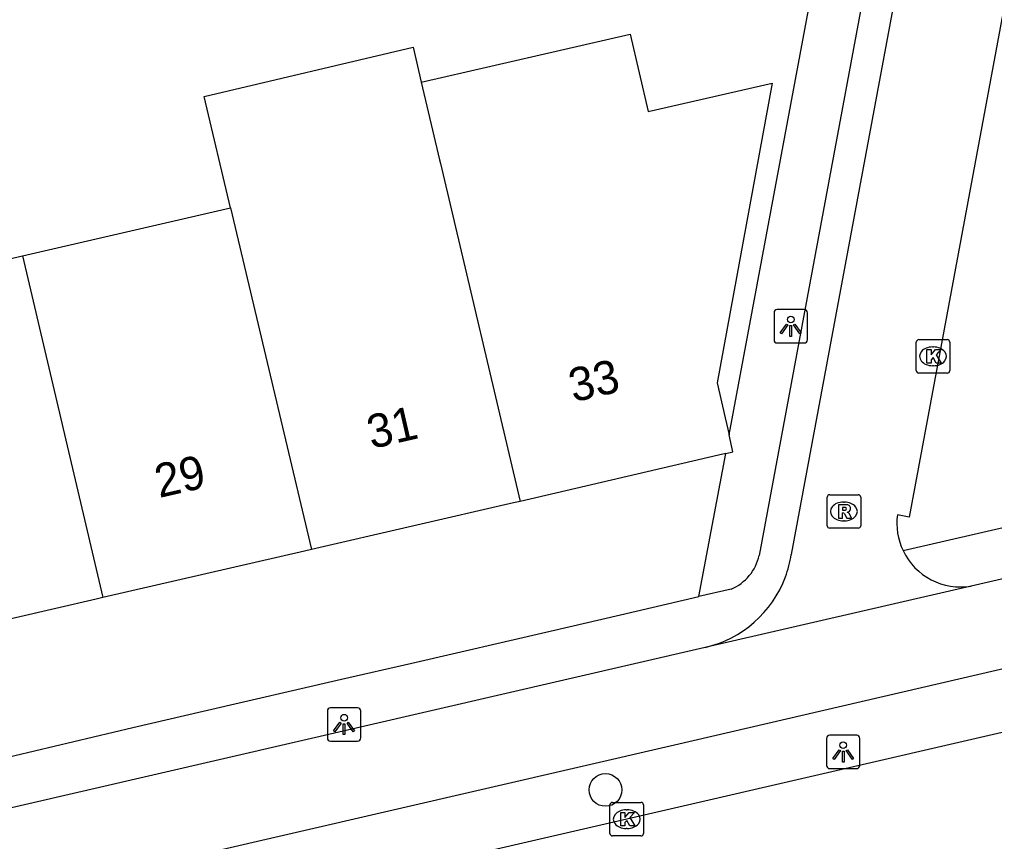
# Model space of a CAD drawing. Extents: x 156414 to 157775, y 382335 to 383765.
# Drawn here: x 156766.78 to 156795.93, y 382955.94 to 382980.51 of the extents above; entities that cross this region are included whole.
import ezdxf

# ---------------------------------------------------------------- set-up
doc = ezdxf.new("R2010")
doc.units = 0
for name, color, linetype in [('IMGEO_Berm_groen', 7, 'Continuous'), ('IMGEO_Boom', 7, 'Continuous'), ('IMGEO_Fietspad_gesloten', 7, 'Continuous'), ('IMGEO_Kolk', 7, 'Continuous'), ('IMGEO_Lichtpunt', 7, 'Continuous'), ('IMGEO_OVBaan_gesloten', 7, 'Continuous'), ('IMGEO_Pand', 7, 'Continuous'), ('IMGEO_Pand_nummerreeks', 7, 'Continuous'), ('IMGEO_Rioolput', 7, 'Continuous'), ('IMGEO_Voetpad_open', 7, 'Continuous')]:
    doc.layers.add(name, color=color, linetype=linetype)

msp = doc.modelspace()

# ---------------------------------------------------------------- linework, layer by layer
at = {"layer": 'IMGEO_Berm_groen'}
for points in [[(156787.996, 382968.096), (156791.514, 382986.94)], [(156787.092, 382963.261), (156787.897, 382967.537)]]:
    msp.add_lwpolyline(points, dxfattribs=at)
at = {"layer": 'IMGEO_Boom'}
msp.add_circle((156784.296, 382957.481), 0.489, dxfattribs=at)
at = {"layer": 'IMGEO_Fietspad_gesloten'}
for points in [[(156795.384, 382994.271), (156789.851, 382964.514)], [(156798.32, 382992.22), (156794.216, 382970.128), (156793.38, 382965.631), (156793.023, 382965.706)], [(156842.01, 382974.354), (156795.232, 382963.573)], [(156795.232, 382963.573), (156787.319, 382961.747), (156787.276, 382961.74)], [(156695.578, 382937.817), (156729.465, 382945.688), (156786.356, 382958.829), (156798.767, 382961.709), (156800.631, 382962.152)], [(156787.276, 382961.74), (156750.276, 382953.189), (156677.395, 382936.335)]]:
    msp.add_lwpolyline(points, dxfattribs=at)
for centre, radius, start, end in [((156794.936, 382965.46), 1.929, 172.6679, 205.3542), ((156786.471, 382965.038), 3.42, 339.6083, 351.1918), ((156794.916, 382965.455), 1.908, 205.4795, 279.5398), ((156786.515, 382965.03), 3.377, 283.0318, 339.4784)]:
    msp.add_arc(centre, radius, start, end, dxfattribs=at)
at = {"layer": 'IMGEO_Kolk'}
for p, q in [((156793.587, 382970.014), (156793.587, 382970.866)), ((156793.662, 382970.94), (156794.514, 382970.94)), ((156794.588, 382970.866), (156794.588, 382970.014)), ((156794.075, 382970.72), (156794.1, 382970.72)), ((156794.098, 382970.16), (156794.073, 382970.16)), ((156794.514, 382969.94), (156793.662, 382969.94)), ((156784.431, 382956.182), (156784.431, 382957.034)), ((156784.506, 382957.108), (156785.358, 382957.108)), ((156784.919, 382956.888), (156784.944, 382956.888)), ((156785.432, 382957.034), (156785.432, 382956.182)), ((156784.942, 382956.328), (156784.917, 382956.328)), ((156785.358, 382956.108), (156784.506, 382956.108))]:
    msp.add_line(p, q, dxfattribs=at)
for points in [[(156793.587, 382970.014), (156793.587, 382970.866)], [(156793.662, 382970.94), (156794.514, 382970.94)], [(156794.588, 382970.866), (156794.588, 382970.014)], [(156793.908, 382970.64), (156794.031, 382970.64), (156794.031, 382970.489), (156794.161, 382970.64), (156794.325, 382970.64), (156794.179, 382970.489), (156794.332, 382970.24), (156794.18, 382970.24), (156794.095, 382970.404), (156794.031, 382970.337), (156794.031, 382970.24), (156793.908, 382970.24), (156793.908, 382970.64)], [(156794.514, 382969.94), (156793.662, 382969.94)], [(156784.431, 382956.182), (156784.431, 382957.034)], [(156784.506, 382957.108), (156785.358, 382957.108)], [(156785.432, 382957.034), (156785.432, 382956.182)], [(156784.752, 382956.808), (156784.875, 382956.808), (156784.875, 382956.657), (156785.005, 382956.808), (156785.169, 382956.808), (156785.023, 382956.657), (156785.176, 382956.408), (156785.024, 382956.408), (156784.939, 382956.572), (156784.875, 382956.505), (156784.875, 382956.408), (156784.752, 382956.408), (156784.752, 382956.808)], [(156785.358, 382956.108), (156784.506, 382956.108)]]:
    msp.add_lwpolyline(points, dxfattribs=at)
for centre, start, end in [((156793.664, 382970.864), 91.552, 178.448), ((156793.664, 382970.864), 91.552, 178.448), ((156794.512, 382970.864), 1.552, 88.448), ((156794.512, 382970.864), 1.552, 88.448), ((156793.664, 382970.016), 181.552, 268.448), ((156793.664, 382970.016), 181.552, 268.448), ((156794.512, 382970.016), 271.552, 358.448), ((156794.512, 382970.016), 271.552, 358.448), ((156784.508, 382957.032), 91.552, 178.448), ((156784.508, 382957.032), 91.552, 178.448), ((156785.356, 382957.032), 1.552, 88.448), ((156785.356, 382957.032), 1.552, 88.448), ((156784.508, 382956.184), 181.552, 268.448), ((156784.508, 382956.184), 181.552, 268.448), ((156785.356, 382956.184), 271.552, 358.448), ((156785.356, 382956.184), 271.552, 358.448)]:
    msp.add_arc(centre, 0.0765, start, end, dxfattribs=at)
for centre, major_axis, ratio, start_param, end_param in [((156794.074, 382970.44), (-0.387, 0.002), 0.722429, 4.712389, 7.853982), ((156794.099, 382970.44), (-0.39, 0.002), 0.717154, 1.570796, 4.712389), ((156784.918, 382956.608), (-0.387, 0.002), 0.722429, 4.712389, 7.853982), ((156784.943, 382956.608), (-0.39, 0.002), 0.717154, 1.570796, 4.712389)]:
    msp.add_ellipse(centre, major_axis=major_axis, ratio=ratio, start_param=start_param, end_param=end_param, dxfattribs=at)
at = {"layer": 'IMGEO_Lichtpunt'}
for p, q in [((156789.336, 382971.742), (156789.336, 382970.935)), ((156789.336, 382971.742), (156789.336, 382970.935)), ((156790.238, 382971.837), (156789.43, 382971.837)), ((156790.238, 382971.837), (156789.43, 382971.837)), ((156790.332, 382970.935), (156790.332, 382971.742)), ((156790.332, 382970.935), (156790.332, 382971.742)), ((156789.43, 382970.841), (156790.238, 382970.841)), ((156789.43, 382970.841), (156790.238, 382970.841)), ((156775.985, 382959.842), (156775.985, 382959.035)), ((156775.985, 382959.842), (156775.985, 382959.035)), ((156776.887, 382959.937), (156776.079, 382959.937)), ((156776.887, 382959.937), (156776.079, 382959.937)), ((156776.981, 382959.035), (156776.981, 382959.842)), ((156776.981, 382959.035), (156776.981, 382959.842)), ((156776.079, 382958.941), (156776.887, 382958.941)), ((156776.079, 382958.941), (156776.887, 382958.941)), ((156790.905, 382959.021), (156790.905, 382958.214)), ((156790.905, 382959.021), (156790.905, 382958.214)), ((156791.807, 382959.116), (156790.999, 382959.116)), ((156791.807, 382959.116), (156790.999, 382959.116)), ((156791.901, 382958.214), (156791.901, 382959.021)), ((156791.901, 382958.214), (156791.901, 382959.021)), ((156790.999, 382958.12), (156791.807, 382958.12)), ((156790.999, 382958.12), (156791.807, 382958.12))]:
    msp.add_line(p, q, dxfattribs=at)
for points in [[(156789.71, 382971.406), (156789.749, 382971.378), (156789.561, 382971.116), (156789.523, 382971.143), (156789.71, 382971.406)], [(156789.812, 382971.358), (156789.859, 382971.358), (156789.859, 382971.036), (156789.812, 382971.036), (156789.812, 382971.358)], [(156789.922, 382971.378), (156789.96, 382971.405), (156790.147, 382971.143), (156790.108, 382971.115), (156789.922, 382971.378)], [(156776.359, 382959.506), (156776.398, 382959.478), (156776.21, 382959.216), (156776.172, 382959.243), (156776.359, 382959.506)], [(156776.571, 382959.478), (156776.609, 382959.505), (156776.796, 382959.243), (156776.757, 382959.215), (156776.571, 382959.478)], [(156776.461, 382959.458), (156776.508, 382959.458), (156776.508, 382959.136), (156776.461, 382959.136), (156776.461, 382959.458)], [(156791.279, 382958.685), (156791.318, 382958.657), (156791.13, 382958.395), (156791.092, 382958.422), (156791.279, 382958.685)], [(156791.381, 382958.637), (156791.428, 382958.637), (156791.428, 382958.315), (156791.381, 382958.315), (156791.381, 382958.637)], [(156791.491, 382958.657), (156791.529, 382958.684), (156791.716, 382958.422), (156791.677, 382958.394), (156791.491, 382958.657)]]:
    msp.add_lwpolyline(points, dxfattribs=at)
for centre in [(156789.835, 382971.54), (156776.484, 382959.64), (156791.404, 382958.819)]:
    msp.add_circle(centre, 0.0994, dxfattribs=at)
for centre, start, end in [((156789.43, 382971.742), 90, 180), ((156789.43, 382971.742), 90, 180), ((156790.238, 382971.742), 0, 90), ((156790.238, 382971.742), 0, 90), ((156789.43, 382970.935), 180, 270), ((156789.43, 382970.935), 180, 270), ((156790.238, 382970.935), 270, 0), ((156790.238, 382970.935), 270, 360), ((156776.079, 382959.842), 90, 180), ((156776.079, 382959.842), 90, 180), ((156776.887, 382959.842), 0, 90), ((156776.887, 382959.842), 0, 90), ((156776.079, 382959.035), 180, 270), ((156776.079, 382959.035), 180, 270), ((156776.887, 382959.035), 270, 0), ((156776.887, 382959.035), 270, 360), ((156790.999, 382959.021), 90, 180), ((156790.999, 382959.021), 90, 180), ((156791.807, 382959.021), 0, 90), ((156791.807, 382959.021), 0, 90), ((156790.999, 382958.214), 180, 270), ((156790.999, 382958.214), 180, 270), ((156791.807, 382958.214), 270, 0), ((156791.807, 382958.214), 270, 360)]:
    msp.add_arc(centre, 0.0946, start, end, dxfattribs=at)
at = {"layer": 'IMGEO_OVBaan_gesloten'}
msp.add_lwpolyline([(156801.116, 382960.341), (156785.711, 382956.787), (156705.688, 382938.324)], dxfattribs=at)
at = {"layer": 'IMGEO_Pand'}
for points in [[(156778.791, 382978.632), (156785.04, 382980.072), (156785.574, 382977.754), (156789.276, 382978.607), (156787.637, 382969.644), (156787.878, 382968.606), (156787.996, 382968.096)], [(156773.093, 382974.875), (156772.306, 382978.201), (156778.544, 382979.678), (156778.791, 382978.632)], [(156778.791, 382978.632), (156779.338, 382976.315), (156779.363, 382976.207), (156781.749, 382966.106)], [(156766.866, 382973.439), (156773.093, 382974.875)], [(156773.093, 382974.875), (156775.509, 382964.667)], [(156760.62, 382971.999), (156766.866, 382973.439)], [(156766.866, 382973.439), (156769.277, 382963.231)], [(156787.897, 382967.537), (156788.109, 382967.586), (156787.996, 382968.096)], [(156787.897, 382967.537), (156787.674, 382967.485), (156781.749, 382966.106)], [(156781.749, 382966.106), (156781.544, 382966.059), (156775.509, 382964.667)], [(156775.509, 382964.667), (156775.305, 382964.62), (156769.277, 382963.231)], [(156769.277, 382963.231), (156769.073, 382963.183), (156763.032, 382961.791)]]:
    msp.add_lwpolyline(points, dxfattribs=at)
at = {"layer": 'IMGEO_Rioolput'}
for p, q in [((156790.925, 382965.378), (156790.925, 382966.23)), ((156791, 382966.304), (156791.852, 382966.304)), ((156791.926, 382966.23), (156791.926, 382965.378)), ((156791.413, 382966.084), (156791.438, 382966.084)), ((156791.852, 382965.304), (156791, 382965.304)), ((156791.436, 382965.524), (156791.411, 382965.524))]:
    msp.add_line(p, q, dxfattribs=at)
for points in [[(156790.925, 382965.378), (156790.925, 382966.23)], [(156791, 382966.304), (156791.852, 382966.304)], [(156791.926, 382966.23), (156791.926, 382965.378)], [(156791.514, 382966.002), (156791.262, 382966.004), (156791.262, 382965.604)], [(156791.44, 382965.923), (156791.386, 382965.923), (156791.386, 382965.842)], [(156791.262, 382965.604), (156791.386, 382965.604), (156791.386, 382965.766), (156791.397, 382965.766)], [(156791.386, 382965.842), (156791.438, 382965.842)], [(156791.444, 382965.737), (156791.515, 382965.604), (156791.655, 382965.604), (156791.59, 382965.73)], [(156791.852, 382965.304), (156791, 382965.304)]]:
    msp.add_lwpolyline(points, dxfattribs=at)
for centre, radius, start, end in [((156791.002, 382966.228), 0.0765, 91.552, 178.448), ((156791.002, 382966.228), 0.0765, 91.552, 178.448), ((156791.85, 382966.228), 0.0765, 1.552, 88.448), ((156791.85, 382966.228), 0.0765, 1.552, 88.448), ((156791.446, 382965.827), 0.0964, 77.0061, 93.1865), ((156791.46, 382965.884), 0.0378, 276.6634, 79.6772), ((156791.513, 382965.892), 0.109, 350.3612, 89.416), ((156791.396, 382965.713), 0.0533, 26.0293, 88.6989), ((156791.422, 382966.031), 0.19, 274.7715, 282.9687), ((156791.511, 382965.892), 0.112, 277.5842, 350.9817), ((156791.495, 382965.677), 0.108, 29.5134, 73.7905), ((156791.002, 382965.38), 0.0765, 181.552, 268.448), ((156791.002, 382965.38), 0.0765, 181.552, 268.448), ((156791.85, 382965.38), 0.0765, 271.552, 358.448), ((156791.85, 382965.38), 0.0765, 271.552, 358.448)]:
    msp.add_arc(centre, radius, start, end, dxfattribs=at)
for centre, major_axis, ratio, start_param, end_param in [((156791.412, 382965.804), (-0.387, 0.002), 0.722429, 4.712389, 7.853982), ((156791.437, 382965.804), (-0.39, 0.002), 0.717154, 1.570796, 4.712389)]:
    msp.add_ellipse(centre, major_axis=major_axis, ratio=ratio, start_param=start_param, end_param=end_param, dxfattribs=at)
at = {"layer": 'IMGEO_Voetpad_open'}
for points in [[(156794.263, 382993.356), (156788.895, 382964.49)], [(156793.193, 382964.634), (156843.988, 382976.324)], [(156734.871, 382951.2), (156739.004, 382952.161), (156741.095, 382952.641), (156745.237, 382953.597), (156747.335, 382954.081), (156751.474, 382955.026), (156753.573, 382955.508), (156757.695, 382956.458), (156759.799, 382956.943), (156763.927, 382957.909), (156766.039, 382958.369), (156770.173, 382959.346), (156772.273, 382959.836), (156776.403, 382960.79), (156778.512, 382961.275), (156782.643, 382962.229), (156784.751, 382962.71), (156787.092, 382963.261)], [(156788.056, 382963.483), (156787.092, 382963.261)]]:
    msp.add_lwpolyline(points, dxfattribs=at)
msp.add_arc((156787.484, 382964.812), 1.447, 293.2708, 347.1292, dxfattribs=at)

# ---------------------------------------------------------------- texts
at = {"layer": 'IMGEO_Pand_nummerreeks'}
for s, rotation, p in [('33', 13.1035, (156783.336, 382969.062)), ('31', 12.9832, (156777.304, 382967.668)), ('29', 12.9834, (156770.957, 382966.204))]:
    msp.add_text(s, height=1, rotation=rotation, dxfattribs=at).set_placement(p)

doc.saveas('drawing.dxf')
